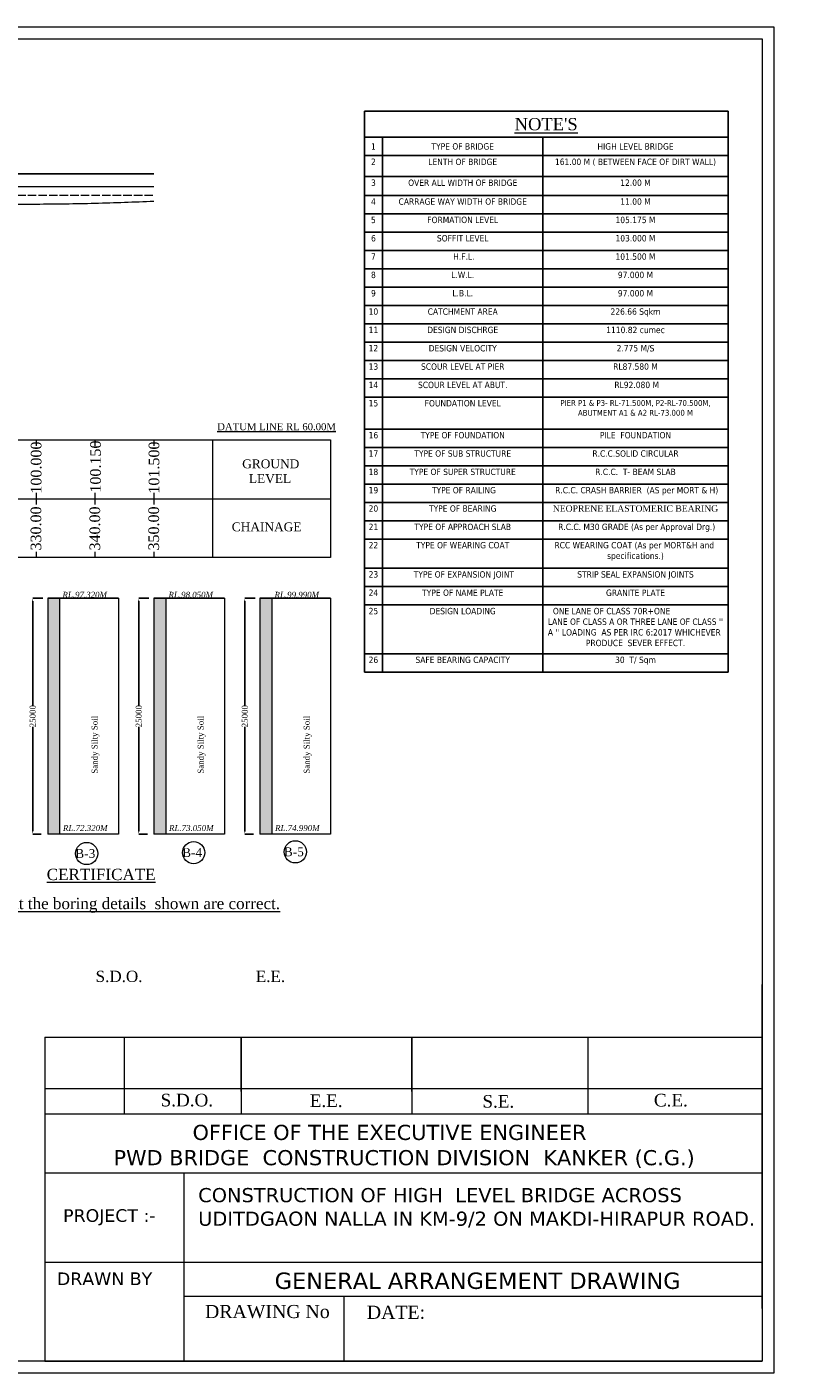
# Model space of a CAD drawing. Header units: millimetres. Extents: x -20950785 to 389010297, y -11535949 to 14056629.
# Tile 424 of 654: x 16784285 to 16916203, y -1536524 to -1308109. Entities that reach past the tile are written whole.
import ezdxf

# ---------------------------------------------------------------- set-up
doc = ezdxf.new("R2010")
doc.units = ezdxf.units.MM
doc.header["$LTSCALE"] = 60
doc.header["$MEASUREMENT"] = 0
doc.linetypes.add('ACAD_ISO02W100', pattern=[15, 12, -3])
doc.layers.add('TEXT', color=7, linetype='Continuous')
doc.styles.add('PDF Arial Bold', font='times.ttf')
doc.styles.add('style1', font='txt.shx', dxfattribs={"height": 1})
doc.dimstyles.get("Standard").update_dxf_attribs({"dimtxt": 400, "dimasz": 215, "dimexe": 0.18, "dimexo": 0.0625, "dimgap": 0.09, "dimtad": 0, "dimtih": 1, "dimtoh": 1, "dimdec": 0, "dimzin": 4, "dimdsep": 46, "dimtxsty": 'Standard', "dimblk": 'OPEN90', "dimcen": 0, "dimadec": 0, "dimazin": 1, "dimtfac": 1, "dimtdec": 0, "dimtix": 1, "dimtofl": 0, "dimtmove": 0, "dimatfit": 3, "dimldrblk": 'OPEN30', "dimfxl": 1, "dimtolj": 1, "dimtzin": 0, "dimarcsym": 0})

# ---------------------------------------------------------------- blocks, each defined once
blk = doc.blocks.new('*T2429')
at = {"color": 0, "linetype": 'ByBlock', "lineweight": -2, "ltscale": 2, "transparency": 16777216}
for p, q in [((0, 0), (61730, 0)), ((0, 0), (0, -95172)), ((61730, 0), (61730, -95172)), ((0, -4443), (61730, -4443)), ((3081, -4443), (3081, -95172)), ((30320, -4443), (30320, -95172)), ((0, -7553), (61730, -7553)), ((0, -11103), (61730, -11103)), ((0, -14308), (61730, -14308)), ((0, -17419), (61730, -17419)), ((0, -20529), (61730, -20529)), ((0, -23639), (61730, -23639)), ((0, -26750), (61730, -26750)), ((0, -29860), (61730, -29860)), ((0, -32970), (61730, -32970)), ((0, -36081), (61730, -36081)), ((0, -39191), (61730, -39191)), ((0, -42302), (61730, -42302)), ((0, -45412), (61730, -45412)), ((0, -48522), (61730, -48522)), ((0, -53946), (61730, -53946)), ((0, -57057), (61730, -57057)), ((0, -60167), (61730, -60167)), ((0, -63277), (61730, -63277)), ((0, -66388), (61730, -66388)), ((0, -69498), (61730, -69498)), ((0, -72609), (61730, -72609)), ((0, -77566), (61730, -77566)), ((0, -80677), (61730, -80677)), ((0, -83787), (61730, -83787)), ((0, -92062), (61730, -92062)), ((0, -95172), (61730, -95172))]:
    blk.add_line(p, q, dxfattribs=at)
at = {"color": 0, "linetype": 'Continuous', "lineweight": 9, "ltscale": 2, "transparency": 16777216}
for s, insert, char_height, width, attachment_point in [("{\\fTimes New Roman|b0|i0|c0|p18;\\L\\C256;NOTE'S}", (30865, -2221), 2081.86, 60731.2, 5), ('{\\fTahoma|b0|i0|c0|p34;\\C256;1', (1541, -5998), 1082.46, 2081.86, 5), ('{\\fTahoma|b0|i0|c0|p34;\\C256;TYPE OF BRIDGE}', (16701, -5998), 1082.46, 26239.82, 5), ('{\\fTahoma|b0|i0|c0|p34;\\C256;HIGH LEVEL BRIDGE}', (46025, -5998), 1082.46, 30410.94, 5), ('{\\fTahoma|b0|i0|c0|p34;\\C256;2', (1541, -8053), 1082.46, 2081.86, 2), ('{\\fTahoma|b0|i0|c0|p34;\\C256;LENTH OF BRIDGE }', (16701, -8053), 1082.46, 26239.82, 2), ('{\\fTahoma|b0|i0|c0|p34;\\C256;161.00 M ( BETWEEN FACE OF DIRT WALL)  }', (46025, -8053), 1082.46, 30410.94, 2), ('{\\fTahoma|b0|i0|c0|p34;\\C256;3', (1541, -11603), 1082.46, 2081.86, 2), ('{\\fTahoma|b0|i0|c0|p34;\\C256;OVER ALL WIDTH OF BRIDGE}', (16701, -11603), 1082.46, 26239.82, 2), ('{\\fTahoma|b0|i0|c0|p34;\\C256;12.00 M}', (46025, -11603), 1082.46, 30410.94, 2), ('{\\fTahoma|b0|i0|c0|p34;\\C256;4', (1541, -14808), 1082.46, 2081.86, 2), ('{\\fTahoma|b0|i0|c0|p34;\\C256;CARRAGE WAY WIDTH OF BRIDGE }', (16701, -14808), 1082.46, 26239.82, 2), ('{\\fTahoma|b0|i0|c0|p34;\\C256;11.00 M}', (46025, -14808), 1082.46, 30410.94, 2), ('{\\fTahoma|b0|i0|c0|p34;\\C256;5', (1541, -17918), 1082.46, 2081.86, 2), ('{\\fTahoma|b0|i0|c0|p34;\\C256;FORMATION LEVEL   }', (16701, -17918), 1082.46, 26239.82, 2), ('{\\fTahoma|b0|i0|c0|p34;\\C256;105.175 M}', (46025, -17918), 1082.46, 30410.94, 2), ('{\\fTahoma|b0|i0|c0|p34;\\C256;6', (1541, -21029), 1082.46, 2081.86, 2), ('{\\fTahoma|b0|i0|c0|p34;\\C256;SOFFIT LEVEL}', (16701, -21029), 1082.46, 26239.82, 2), ('{\\fTahoma|b0|i0|c0|p34;\\C256;103.000 M}', (46025, -21029), 1082.46, 30410.94, 2), ('{\\fTahoma|b0|i0|c0|p34;\\C256;7', (1541, -24139), 1082.46, 2081.86, 2), ('{\\fTahoma|b0|i0|c0|p34;\\C256; H.F.L. }', (16701, -24139), 1082.46, 26239.82, 2), ('{\\fTahoma|b0|i0|c0|p34;\\C256;101.500 M}', (46025, -24139), 1082.46, 30410.94, 2), ('{\\fTahoma|b0|i0|c0|p34;\\C256;8', (1541, -27249), 1082.46, 2081.86, 2), ('{\\fTahoma|b0|i0|c0|p34;\\C256;L.W.L.  }', (16701, -27249), 1082.46, 26239.82, 2), ('{\\fTahoma|b0|i0|c0|p34;\\C256;97.000 M}', (46025, -27249), 1082.46, 30410.94, 2), ('{\\fTahoma|b0|i0|c0|p34;\\C256;9', (1541, -30360), 1082.46, 2081.86, 2), ('{\\fTahoma|b0|i0|c0|p34;\\C256;L.B.L.  }', (16701, -30360), 1082.46, 26239.82, 2), ('{\\fTahoma|b0|i0|c0|p34;\\C256;97.000 M}', (46025, -30360), 1082.46, 30410.94, 2), ('{\\fTahoma|b0|i0|c0|p34;\\C256;10', (1541, -33470), 1082.46, 2081.86, 2), ('{\\fTahoma|b0|i0|c0|p34;\\C256;CATCHMENT AREA}', (16701, -33470), 1082.46, 26239.82, 2), ('{\\fTahoma|b0|i0|c0|p34;\\C256;226.66 Sqkm }', (46025, -33470), 1082.46, 30410.94, 2), ('{\\fTahoma|b0|i0|c0|p34;\\C256;11', (1541, -36581), 1082.46, 2081.86, 2), ('{\\fTahoma|b0|i0|c0|p34;\\C256;DESIGN DISCHRGE }', (16701, -36581), 1082.46, 26239.82, 2), ('{\\fTahoma|b0|i0|c0|p34;\\C256;1110.82 cumec}', (46025, -36581), 1082.46, 30410.94, 2), ('{\\fTahoma|b0|i0|c0|p34;\\C256;12', (1541, -39691), 1082.46, 2081.86, 2), ('{\\fTahoma|b0|i0|c0|p34;\\C256;DESIGN VELOCITY}', (16701, -39691), 1082.46, 26239.82, 2), ('{\\fTahoma|b0|i0|c0|p34;\\C256;2.775 M/S}', (46025, -39691), 1082.46, 30410.94, 2), ('{\\fTahoma|b0|i0|c0|p34;\\C256;13', (1541, -42801), 1082.46, 2081.86, 2), ('{\\fTahoma|b0|i0|c0|p34;\\C256;SCOUR LEVEL AT PIER}', (16701, -42801), 1082.46, 26239.82, 2), ('{\\fTahoma|b0|i0|c0|p34;\\C256;RL87.580 M}', (46025, -42801), 1082.46, 30410.94, 2), ('{\\fTahoma|b0|i0|c0|p34;\\C256;14', (1541, -45912), 1082.46, 2081.86, 2), ('{\\fTahoma|b0|i0|c0|p34;\\C256;SCOUR LEVEL AT ABUT.}', (16701, -45912), 1082.46, 26239.82, 2), ('{\\fTahoma|b0|i0|c0|p34;\\C256; RL92.080 M}', (46025, -45912), 1082.46, 30410.94, 2), ('{\\fTahoma|b0|i0|c0|p34;\\C256;15', (1541, -49022), 1082.46, 2081.86, 2), ('{\\fTahoma|b0|i0|c0|p34;\\C256;FOUNDATION LEVEL}', (16701, -49022), 1082.46, 26239.82, 2), ('{\\fTahoma|b0|i0|c0|p34;\\C256;PIER P1 & P3- RL-71.500M, P2-RL-70.500M, ABUTMENT A1 & A2 RL-73.000 M}', (46025, -49022), 1000, 30410.94, 2), ('{\\fTahoma|b0|i0|c0|p34;\\C256;16', (1541, -54446), 1082.46, 2081.86, 2), ('{\\fTahoma|b0|i0|c0|p34;\\C256;TYPE OF FOUNDATION}', (16701, -54446), 1082.46, 26239.82, 2), ('{\\fTahoma|b0|i0|c0|p34;\\C256;PILE  FOUNDATION }', (46025, -54446), 1082.46, 30410.94, 2), ('{\\fTahoma|b0|i0|c0|p34;\\C256;17', (1541, -57556), 1082.46, 2081.86, 2), ('{\\fTahoma|b0|i0|c0|p34;\\C256;TYPE OF SUB STRUCTURE }', (16701, -57556), 1082.46, 26239.82, 2), ('{\\fTahoma|b0|i0|c0|p34;\\C256;R.C.C.SOLID CIRCULAR}', (46025, -57556), 1082.46, 30410.94, 2), ('{\\fTahoma|b0|i0|c0|p34;\\C256;18', (1541, -60667), 1082.46, 2081.86, 2), ('{\\fTahoma|b0|i0|c0|p34;\\C256;TYPE OF SUPER STRUCTURE }', (16701, -60667), 1082.46, 26239.82, 2), ('{\\fTahoma|b0|i0|c0|p34;\\C256;R.C.C.  T- BEAM SLAB }', (46025, -60667), 1082.46, 30410.94, 2), ('{\\fTahoma|b0|i0|c0|p34;\\C256;19', (1541, -63777), 1082.46, 2081.86, 2), ('{\\fTahoma|b0|i0|c0|p34;\\C256; TYPE OF RAILING}', (16701, -63777), 1082.46, 26239.82, 2), ('{\\fTahoma|b0|i0|c0|p34;\\C256; R.C.C. CRASH BARRIER  (AS per MORT & H)}', (46025, -63777), 1082.46, 30410.94, 2), ('{\\fTahoma|b0|i0|c0|p34;\\C256;20', (1541, -66887), 1082.46, 2081.86, 2), ('{\\fTahoma|b0|i0|c0|p34;\\C256;TYPE OF BEARING   }', (16701, -66887), 1082.46, 26239.82, 2), ('{\\fTimes New Roman|b0|i0|c0|p18;\\C256;NEOPRENE ELASTOMERIC BEARING}', (46025, -66887), 1082.46, 30410.94, 2), ('{\\fTahoma|b0|i0|c0|p34;\\C256;21', (1541, -69998), 1082.46, 2081.86, 2), ('{\\fTahoma|b0|i0|c0|p34;\\C256;TYPE OF APPROACH SLAB }', (16701, -69998), 1082.46, 26239.82, 2), ('{\\fTahoma|b0|i0|c0|p34;\\C256; R.C.C. M30 GRADE (As per Approval Drg.)}', (46025, -69998), 1082.46, 30410.94, 2), ('{\\fTahoma|b0|i0|c0|p34;\\C256;22', (1541, -73108), 1082.46, 2081.86, 2), ('{\\fTahoma|b0|i0|c0|p34;\\C256;TYPE OF WEARING COAT}', (16701, -73108), 1082.46, 26239.82, 2), ('{\\fTahoma|b0|i0|c0|p34;\\C256;RCC WEARING COAT (As per MORT&H and  specifications.)}', (46025, -73108), 1082.46, 30410.94, 2), ('{\\fTahoma|b0|i0|c0|p34;\\C256;23', (1541, -78066), 1082.46, 2081.86, 2), ('{\\fTahoma|b0|i0|c0|p34;\\C256; TYPE OF EXPANSION JOINT}', (16701, -78066), 1082.46, 26239.82, 2), ('{\\fTahoma|b0|i0|c0|p34;\\C256;STRIP SEAL EXPANSION JOINTS}', (46025, -78066), 1082.46, 30410.94, 2), ('{\\fTahoma|b0|i0|c0|p34;\\C256;24', (1541, -81176), 1082.46, 2081.86, 2), ('{\\fTahoma|b0|i0|c0|p34;\\C256;TYPE OF NAME PLATE   }', (16701, -81176), 1082.46, 26239.82, 2), ('{\\fTahoma|b0|i0|c0|p34;\\C256;GRANITE PLATE}', (46025, -81176), 1082.46, 30410.94, 2), ('{\\fTahoma|b0|i0|c0|p34;\\C256;25', (1541, -84287), 1082.46, 2081.86, 2), ('{\\fTahoma|b0|i0|c0|p34;\\C256;DESIGN LOADING}', (16701, -84287), 1082.46, 26239.82, 2), ("{\\fTahoma|b0|i0|c0|p34;\\C256;ONE LANE OF CLASS 70R+ONE                     LANE OF CLASS A OR THREE LANE OF CLASS '' A '' LOADING  AS PER IRC 6:2017 WHICHEVER  PRODUCE  SEVER EFFECT.}", (46025, -84287), 1082.456, 30410.94, 2), ('{\\fTahoma|b0|i0|c0|p34;\\C256;26', (1541, -92561), 1082.46, 2081.86, 2), ('{\\fTahoma|b0|i0|c0|p34;\\C256;SAFE BEARING CAPACITY }', (16701, -92561), 1082.46, 26239.82, 2), ('{\\fTahoma|b0|i0|c0|p34;\\C256;30  T/ Sqm}', (46025, -92561), 1082.46, 30410.94, 2)]:
    blk.add_mtext(s, dxfattribs=dict(at, insert=insert, char_height=char_height, width=width, attachment_point=attachment_point))
blk = doc.blocks.new('*D2615')
at = {"color": 0, "linetype": 'Continuous', "lineweight": -2, "ltscale": 2, "transparency": 16777216}
for p, q in [((16787004, -1405064), (16785269, -1405064)), ((16785270, -1405564), (16785270, -1423260)), ((16785270, -1444564), (16785270, -1426867)), ((16786726, -1445064), (16785269, -1445064))]:
    blk.add_line(p, q, dxfattribs=at)
at = {"color": 0, "linetype": 'Continuous', "lineweight": 9, "ltscale": 2, "transparency": 16777216}
for points in [[(16785186, -1405564), (16785353, -1405564), (16785270, -1405064)], [(16785186, -1444564), (16785353, -1444564), (16785270, -1445064)]]:
    blk.add_solid(points, dxfattribs=at)
at = {"layer": 'Defpoints', "color": 0, "linetype": 'Continuous', "lineweight": 9, "ltscale": 2, "transparency": 16777216}
for p in [(16787004, -1405064), (16785270, -1445064), (16786726, -1445064)]:
    blk.add_point(p, dxfattribs=at)
at = {"color": 0, "linetype": 'Continuous', "lineweight": 9, "ltscale": 2, "transparency": 16777216, "insert": (16785270, -1425064), "char_height": 1000, "attachment_point": 5, "rotation": 90, "style": 'PDF Arial Bold'}
blk.add_mtext('\\A1;25000', dxfattribs=at)
blk = doc.blocks.new('*D2616')
at = {"color": 0, "linetype": 'Continuous', "lineweight": -2, "ltscale": 2, "transparency": 16777216}
for p, q in [((16805004, -1405064), (16803269, -1405064)), ((16803270, -1405564), (16803270, -1423260)), ((16803270, -1444564), (16803270, -1426867)), ((16804726, -1445064), (16803269, -1445064))]:
    blk.add_line(p, q, dxfattribs=at)
at = {"color": 0, "linetype": 'Continuous', "lineweight": 9, "ltscale": 2, "transparency": 16777216}
for points in [[(16803186, -1405564), (16803353, -1405564), (16803270, -1405064)], [(16803186, -1444564), (16803353, -1444564), (16803270, -1445064)]]:
    blk.add_solid(points, dxfattribs=at)
at = {"layer": 'Defpoints', "color": 0, "linetype": 'Continuous', "lineweight": 9, "ltscale": 2, "transparency": 16777216}
for p in [(16805004, -1405064), (16803270, -1445064), (16804726, -1445064)]:
    blk.add_point(p, dxfattribs=at)
at = {"color": 0, "linetype": 'Continuous', "lineweight": 9, "ltscale": 2, "transparency": 16777216, "insert": (16803270, -1425064), "char_height": 1000, "attachment_point": 5, "rotation": 90, "style": 'PDF Arial Bold'}
blk.add_mtext('\\A1;25000', dxfattribs=at)
blk = doc.blocks.new('*D2617')
at = {"color": 0, "linetype": 'Continuous', "lineweight": -2, "ltscale": 2, "transparency": 16777216}
for p, q in [((16823004, -1405064), (16821269, -1405064)), ((16821270, -1405564), (16821270, -1423260)), ((16821270, -1444564), (16821270, -1426867)), ((16822726, -1445064), (16821269, -1445064))]:
    blk.add_line(p, q, dxfattribs=at)
at = {"color": 0, "linetype": 'Continuous', "lineweight": 9, "ltscale": 2, "transparency": 16777216}
for points in [[(16821186, -1405564), (16821353, -1405564), (16821270, -1405064)], [(16821186, -1444564), (16821353, -1444564), (16821270, -1445064)]]:
    blk.add_solid(points, dxfattribs=at)
at = {"layer": 'Defpoints', "color": 0, "linetype": 'Continuous', "lineweight": 9, "ltscale": 2, "transparency": 16777216}
for p in [(16823004, -1405064), (16821270, -1445064), (16822726, -1445064)]:
    blk.add_point(p, dxfattribs=at)
at = {"color": 0, "linetype": 'Continuous', "lineweight": 9, "ltscale": 2, "transparency": 16777216, "insert": (16821270, -1425064), "char_height": 1000, "attachment_point": 5, "rotation": 90, "style": 'PDF Arial Bold'}
blk.add_mtext('\\A1;25000', dxfattribs=at)

msp = doc.modelspace()

# ---------------------------------------------------------------- hatches: boundary and pattern name
at = {"linetype": 'Continuous', "lineweight": 9, "ltscale": 2}
h = msp.add_hatch(dxfattribs=at)
h.set_pattern_fill('AR-CONC', scale=100)
h.set_pattern_definition([(50, (1311472, 316963.44), (717.260183, -62.752135), [75, -825]), (355, (1311472, 316963.4), (-138.751334, 752.192134), [60, -660]), (100.4514445, (1311531.8, 316958.2), (578.508847, 689.43999), [63.740192, -701.142112]), (46.1842, (1311472, 317163.4), (1067.24133, -165.51928), [112.5, -1237.5]), (96.6356355, (1311560.9, 317149.6), (934.661946, 974.1186), [95.61034, -1051.71376]), (351.184164, (1311472, 317163.4), (934.661945, 974.1186), [90, -990]), (21, (1311572, 317113.44), (596.907052, -402.61889), [75, -825]), (326, (1311572, 317113.4), (243.315332, 725.150045), [60, -660]), (71.4514447, (1311621.74, 317079.9), (840.222377, 322.531153), [63.74019, -701.142112]), (37.5, (1311472, 316963.44), (12.1598553, 332.893854), [0, -652, 0, -670, 0, -662.5]), (7.5, (1311472, 316963.44), (263.0695374, 394.411712), [0, -382, 0, -637, 0, -252.5]), (327.5, (1311249, 316963.44), (533.822436, -22.5548717), [0, -250, 0, -780, 0, -1035]), (317.5, (1311149, 316963.44), (583.18617, 100.104982), [0, -325, 0, -518, 0, -735])])
h.paths.add_polyline_path([(16789837.5, -1405063.56), (16787837.5, -1405063.56), (16787837.5, -1445063.56), (16789837.5, -1445063.56)])
h = msp.add_hatch(dxfattribs=at)
h.set_pattern_fill('AR-CONC', scale=100)
h.set_pattern_definition([(50, (1329472, 316963.44), (717.260183, -62.752135), [75, -825]), (355, (1329472, 316963.4), (-138.751334, 752.192134), [60, -660]), (100.4514445, (1329531.8, 316958.2), (578.508847, 689.43999), [63.740192, -701.142112]), (46.1842, (1329472, 317163.4), (1067.24133, -165.51928), [112.5, -1237.5]), (96.6356355, (1329560.9, 317149.6), (934.661946, 974.1186), [95.61034, -1051.71376]), (351.184164, (1329472, 317163.4), (934.661945, 974.1186), [90, -990]), (21, (1329572, 317113.44), (596.907052, -402.61889), [75, -825]), (326, (1329572, 317113.4), (243.315332, 725.150045), [60, -660]), (71.4514447, (1329621.74, 317079.9), (840.222377, 322.531153), [63.74019, -701.142112]), (37.5, (1329472, 316963.44), (12.1598553, 332.893854), [0, -652, 0, -670, 0, -662.5]), (7.5, (1329472, 316963.44), (263.0695374, 394.411712), [0, -382, 0, -637, 0, -252.5]), (327.5, (1329249, 316963.44), (533.822436, -22.5548717), [0, -250, 0, -780, 0, -1035]), (317.5, (1329149, 316963.44), (583.18617, 100.104982), [0, -325, 0, -518, 0, -735])])
h.paths.add_polyline_path([(16807837.5, -1405063.56), (16805837.5, -1405063.56), (16805837.5, -1445063.56), (16807837.5, -1445063.56)])
h = msp.add_hatch(dxfattribs=at)
h.set_pattern_fill('AR-CONC', scale=100)
h.set_pattern_definition([(50, (1347472, 316963.44), (717.260183, -62.752135), [75, -825]), (355, (1347472, 316963.4), (-138.751334, 752.192134), [60, -660]), (100.4514445, (1347531.8, 316958.2), (578.508847, 689.43999), [63.740192, -701.142112]), (46.1842, (1347472, 317163.4), (1067.24133, -165.51928), [112.5, -1237.5]), (96.6356355, (1347560.9, 317149.6), (934.661946, 974.1186), [95.61034, -1051.71376]), (351.184164, (1347472, 317163.4), (934.661945, 974.1186), [90, -990]), (21, (1347572, 317113.44), (596.907052, -402.61889), [75, -825]), (326, (1347572, 317113.4), (243.315332, 725.150045), [60, -660]), (71.4514447, (1347621.74, 317079.9), (840.222377, 322.531153), [63.74019, -701.142112]), (37.5, (1347472, 316963.44), (12.1598553, 332.893854), [0, -652, 0, -670, 0, -662.5]), (7.5, (1347472, 316963.44), (263.0695374, 394.411712), [0, -382, 0, -637, 0, -252.5]), (327.5, (1347249, 316963.44), (533.822436, -22.5548717), [0, -250, 0, -780, 0, -1035]), (317.5, (1347149, 316963.44), (583.18617, 100.104982), [0, -325, 0, -518, 0, -735])])
h.paths.add_polyline_path([(16825837.5, -1405063.56), (16823837.5, -1405063.56), (16823837.5, -1445063.56), (16825837.5, -1445063.56)])

# ---------------------------------------------------------------- linework, layer by layer
at = {"color": 7, "lineweight": 9, "ltscale": 2}
for p, q in [((16645837.5, -1332989.48), (16805837.5, -1332989.48)), ((16645837.5, -1333064.48), (16805837.5, -1333064.48)), ((16645837.5, -1335164.48), (16805837.5, -1335164.48))]:
    msp.add_line(p, q, dxfattribs=at)
at = {"color": 7, "linetype": 'ACAD_ISO02W100', "lineweight": 9, "ltscale": 2}
msp.add_line((16645837.5, -1336664.48), (16805837.5, -1336664.48), dxfattribs=at)
at = {"color": 7, "linetype": 'Continuous', "lineweight": 9, "ltscale": 2}
for p, q in [((16775837.5, -1378164.48), (16795837.5, -1378164.48)), ((16785837.5, -1378164.48), (16785837.5, -1379164.48)), ((16795837.5, -1378164.48), (16795837.5, -1379164.48)), ((16795837.5, -1378164.48), (16815837.5, -1378164.48)), ((16805837.5, -1378164.48), (16805837.5, -1379164.48)), ((16815837.5, -1378164.48), (16835837.5, -1378164.48)), ((16815837.5, -1398164.48), (16815837.5, -1378164.48)), ((16835837.5, -1378164.48), (16835837.5, -1398164.48)), ((16615837.5, -1388164.48), (16815837.5, -1388164.48)), ((16785837.5, -1387164.48), (16785837.5, -1389164.48)), ((16795837.5, -1387164.48), (16795837.5, -1389164.48)), ((16805837.5, -1387164.48), (16805837.5, -1389164.48)), ((16815837.5, -1388164.48), (16835837.5, -1388164.48)), ((16785837.5, -1397164.48), (16785837.5, -1398164.48)), ((16795837.5, -1397164.48), (16795837.5, -1398164.48)), ((16805837.5, -1397164.48), (16805837.5, -1398164.48)), ((16795837.5, -1398164.48), (16775837.5, -1398164.48)), ((16815837.5, -1398164.48), (16795837.5, -1398164.48)), ((16835837.5, -1398164.48), (16815837.5, -1398164.48)), ((16787837.5, -1405063.56), (16799837.5, -1405063.56)), ((16799837.5, -1405063.56), (16787837.5, -1405063.56)), ((16787837.5, -1405063.56), (16787837.5, -1445063.56)), ((16789837.5, -1405063.56), (16789837.5, -1445063.56)), ((16799837.5, -1405063.56), (16799837.5, -1445063.56)), ((16805837.5, -1405063.56), (16817837.5, -1405063.56)), ((16817837.5, -1405063.56), (16805837.5, -1405063.56)), ((16805837.5, -1405063.56), (16805837.5, -1445063.56)), ((16807837.5, -1405063.56), (16807837.5, -1445063.56)), ((16817837.5, -1405063.56), (16817837.5, -1445063.56)), ((16823837.5, -1405063.56), (16835837.5, -1405063.56)), ((16835837.5, -1405063.56), (16823837.5, -1405063.56)), ((16823837.5, -1405063.56), (16823837.5, -1445063.56)), ((16825837.5, -1405063.56), (16825837.5, -1445063.56)), ((16835837.5, -1405063.56), (16835837.5, -1445063.56)), ((16799837.5, -1445063.56), (16787837.5, -1445063.56)), ((16817837.5, -1445063.56), (16805837.5, -1445063.56)), ((16835837.5, -1445063.56), (16823837.5, -1445063.56)), ((16909083.5, -1525571.19, -2327.17), (16909083.5, -1470586.87, -18563.49)), ((16787349.84, -1479539.68, -18563.49), (16787349.84, -1534524, -2327.17)), ((16787349.84, -1534524, -2327.17), (16909083.5, -1534524, -2327.17))]:
    msp.add_line(p, q, dxfattribs=at)
at = {"linetype": 'Continuous', "lineweight": 9}
for p, q in [((16787349.84, -1479539.68, -18563.49), (16909083.5, -1479539.68, -18563.49)), ((16800813.37, -1479539.68, -18563.49), (16800813.37, -1492508.16, -18563.49)), ((16820671.91, -1488731.91, -18563.49), (16820671.91, -1479539.68, -18563.49)), ((16820671.91, -1479539.68, -18563.49), (16820671.91, -1492508.16, -18563.49)), ((16849615.84, -1488731.91, -18563.49), (16849615.84, -1479539.68, -18563.49)), ((16849615.84, -1479539.68, -18563.49), (16849615.84, -1492508.16, -18563.49)), ((16879522.2, -1479539.68, -18563.49), (16879522.2, -1492508.16, -18563.49)), ((16787349.84, -1488261.9, -18563.49), (16909083.5, -1488261.9, -18563.49)), ((16787349.84, -1492508.16, -18563.49), (16909083.5, -1492508.16, -18563.49)), ((16787374.97, -1502547.74, -18563.49), (16909083.5, -1502547.74, -18563.49)), ((16810942.87, -1502547.74, -1008.09), (16810942.87, -1534524, -1008.09)), ((16787374.97, -1517690.23, -10281.44), (16796530.29, -1517690.23, -6899.55)), ((16796530.29, -1517690.23, -1008.09), (16909083.5, -1517690.23, 40568.01)), ((16810942.87, -1523479.02, -56368.96), (16909083.5, -1523479.02, -2327.17)), ((16838064.21, -1523479.02, -18563.49), (16838064.21, -1534524, -18563.49))]:
    msp.add_line(p, q, dxfattribs=at)
at = {"color": 7, "linetype": 'Continuous', "lineweight": 9, "ltscale": 2, "elevation": -2327.17}
for points in [[(16604699.5, -1308108.56), (16911083.5, -1308108.56), (16911083.5, -1536524), (16604699.5, -1536524)], [(16606699.5, -1310108.56), (16909083.5, -1310108.56), (16909083.5, -1534524), (16606699.5, -1534524)]]:
    msp.add_lwpolyline(points, close=True, dxfattribs=at)
at = {"color": 7, "linetype": 'Continuous', "lineweight": 9, "ltscale": 2}
for centre in [(16794442.17, -1448368.81), (16812575.41, -1448217.68), (16829837.5, -1448086.81)]:
    msp.add_circle(centre, 1886.25, dxfattribs=at)
msp.add_spline([(16645837.5, -1336664.48), (16655837.5, -1338114.48), (16665837.5, -1338454.48), (16675837.5, -1338514.48), (16685837.5, -1338914.48), (16695837.5, -1339544.48), (16700837.5, -1339914.48), (16705837.5, -1340914.48), (16715837.5, -1341164.48), (16725837.5, -1340844.48), (16735837.5, -1340678.48), (16745837.5, -1340554.48), (16750837.5, -1340114.48), (16755837.5, -1340014.48), (16765837.5, -1338464.48), (16775837.5, -1338174.48), (16785837.5, -1338164.48), (16795837.5, -1338014.48), (16805837.5, -1337664.48)], degree=3, dxfattribs=at)

# ---------------------------------------------------------------- block references
msp.add_blockref('*T2429', (16841559.49, -1322395.76))

# ---------------------------------------------------------------- texts
at = {"linetype": 'Continuous', "lineweight": 9, "attachment_point": 1}
for s, insert, char_height in [('{\\fTimes New Roman|b0|i0|c0|p18;\\LDATUM LINE RL 60.00M}', (16816592.02, -1375345.25), 1200), ('{\\fTimes New Roman|b0|i0|c0|p18;GROUND\\P  LEVEL}', (16820831.67, -1381494.43), 1500), ('{\\fTimes New Roman|b0|i0|c0|p18;CHAINAGE}', (16819060.82, -1392189.51), 1500), ('{\\fTimes New Roman|b0|i0|c0|p18;\\LCERTIFICATE}', (16787648.41, -1450954.62), 1915.1515)]:
    msp.add_mtext(s, dxfattribs=dict(at, insert=insert, char_height=char_height))
at = {"linetype": 'Continuous', "lineweight": 9, "char_height": 1800, "attachment_point": 1, "rotation": 90}
for s, insert in [('{\\fTimes New Roman|b0|i0|c0|p18;100.000}', (16784950.7, -1387295.56)), ('{\\fTimes New Roman|b0|i0|c0|p18;100.150}', (16795028.13, -1387123.58)), ('{\\fTimes New Roman|b0|i0|c0|p18;101.500}', (16804950.7, -1387295.56)), ('{\\fTimes New Roman|b0|i0|c0|p18;330.00}', (16784914.93, -1396951.64)), ('{\\fTimes New Roman|b0|i0|c0|p18;340.00}', (16794914.93, -1396951.64)), ('{\\fTimes New Roman|b0|i0|c0|p18;350.00}', (16804914.93, -1396951.64))]:
    msp.add_mtext(s, dxfattribs=dict(at, insert=insert))
at = {"linetype": 'Continuous', "lineweight": 9, "attachment_point": 1, "style": 'style1'}
for s, insert, char_height, width in [('\\pi37433.97777;{\\fVerdana|b0|i0|c0|p34;CONSTRUCTION OF HIGH  LEVEL BRIDGE ACROSS \\P\\pi13491.73465;KALIBEDA NALLA IN KM-2/10 ON MAKDI-HIRAPUR ROAD.\\fTimes New Roman|b0|i0|c0|p18;   }', (14548796.31, -1389262.61, -64476.19), 10000, 426432.7641), ('{\\fVerdana|b0|i0|c0|p34;CONSTRUCTION OF HIGH  LEVEL BRIDGE ACROSS UDITDGAON NALLA IN KM-9/2 ON MAKDI-HIRAPUR ROAD.\\fTimes New Roman|b0|i0|c0|p18;   }', (16813357.72, -1505127.5, -66803.36), 2400, 94895.4901)]:
    msp.add_mtext(s, dxfattribs=dict(at, insert=insert, char_height=char_height, width=width))
at = {"color": 7, "linetype": 'Continuous', "lineweight": 9, "ltscale": 2, "char_height": 1000, "width": 5796.7256, "attachment_point": 3, "style": 'PDF Arial Bold'}
for s, insert in [('{\\fTimes New Roman|b0|i1|c0|p18;RL.97.320M}', (16797868.29, -1403958.45)), ('{\\fTimes New Roman|b0|i1|c0|p18;RL.98.050M}', (16815868.29, -1403958.45)), ('{\\fTimes New Roman|b0|i1|c0|p18;RL.99.990M}', (16833868.29, -1403958.45)), ('{\\fTimes New Roman|b0|i1|c0|p18;RL.72.320M}', (16797961.62, -1443542.48)), ('{\\fTimes New Roman|b0|i1|c0|p18;RL.73.050M}', (16815961.62, -1443542.48)), ('{\\fTimes New Roman|b0|i1|c0|p18;RL.74.990M}', (16833961.62, -1443542.48))]:
    msp.add_mtext(s, dxfattribs=dict(at, insert=insert))
at = {"color": 7, "linetype": 'Continuous', "lineweight": 9, "ltscale": 2, "char_height": 1000, "attachment_point": 1, "rotation": 90, "style": 'PDF Arial Bold'}
for insert in [(16795277.52, -1434825.86), (16813277.52, -1434825.86), (16831277.52, -1434825.86)]:
    msp.add_mtext_dynamic_manual_height_columns('\\pt5000;Sandy Silty Soil', width=10318.2363, gutter_width=1, heights=[0], dxfattribs=dict(at, insert=insert))
at = {"linetype": 'Continuous', "lineweight": 9, "attachment_point": 1}
for s, insert, char_height, width in [('\\pi5418.09167,t45718.09167;{\\fTimes New Roman|b0|i0|c0|p18;\\L ELEVATION OF \\P\\pi2504.57329,t42804.57329;ABUTMENT ELEMENT \\P\\pi7381.21352,t47681.21352;DIRECTION}', (16645498.57, -1446630.53), 1300, 25045.2677), ('\\pi7448.80773;{\\fTimes New Roman|b0|i0|c0|p18;\\LCertified that the boring details  shown are correct.}', (16760933.17, -1455885.29), 1915.15152, 72153.3279), ('\\pi7448.80773;{\\fTimes New Roman|b0|i0|c0|p18;\\LCertified that the boring details  shown are correct.}', (12359942, -1472477.59), 1915.15152, 72153.3279), ('\\pi5418.09167,t45718.09167;{\\fTimes New Roman|b0|i0|c0|p18;\\L ELEVATION OF \\P\\pi2504.57329,t42804.57329;ABUTMENT ELEMENT \\P\\pi7381.21352,t47681.21352;DIRECTION}', (16479735.37, -1485544.48), 1300, 25045.2677)]:
    msp.add_mtext(s, dxfattribs=dict(at, insert=insert, char_height=char_height, width=width))
at = {"color": 7, "linetype": 'Continuous', "lineweight": 9, "ltscale": 2, "char_height": 1500, "attachment_point": 3, "style": 'PDF Arial Bold'}
for s, insert in [('B-3', (16795891.25, -1447609.26)), ('B-4', (16814024.49, -1447458.13)), ('B-5', (16831286.58, -1447327.26))]:
    msp.add_mtext(s, dxfattribs=dict(at, insert=insert))
at = {"linetype": 'Continuous', "lineweight": 9, "attachment_point": 1, "style": 'style1'}
for s, insert, char_height in [('{\\fTimes New Roman|b0|i0|c0|p18;\\H0.90422x;S.D.O. \\H1.10592x;                        }', (16795947.93, -1468251.36), 2118.0044), ('{\\fTimes New Roman|b0|i0|c0|p18;\\H0.90422x;E.E.  \\H1.10592x;                      }', (16823147.72, -1468251.36), 2118.0044), ('{\\fTimes New Roman|b0|i0|c0|p18;\\H0.96451x;S.D.O.     \\H1.0368x;                    }', (16806979.77, -1489130.04, 29676.39), 2222.8936), ('{\\fTimes New Roman|b0|i0|c0|p18;\\H0.96451x;E.E.  \\H1.0368x;                       }', (16832296.36, -1489227.83, -18563.49), 2222.8936), ('{\\fTimes New Roman|b0|i0|c0|p18;\\H0.96451x;C.E.\\H1.0368x;                         }', (16890707.67, -1489142.9, -18563.49), 2222.8936), ('{\\fTimes New Roman|b0|i0|c0|p18;\\H0.96451x;S.E. \\H1.0368x;                        }', (16861606.88, -1489340.37, -18563.49), 2222.8936), ('{\\fTimes New Roman|b0|i0|c0|p18;                        \\fVerdana|b0|i0|c0|p34;\\H1.15741x;OFFICE OF THE EXECUTIVE ENGINEER \\P      PWD BRIDGE  CONSTRUCTION DIVISION  KANKER (C.G.)   }', (16792254.31, -1494396.19, -57155.39), 2222.89356), ('{\\fVerdana|b0|i0|c0|p34;\\H0.96451x;PROJECT :-    \\fTimes New Roman|b0|i0|c0|p18;\\H1.0368x;                   }', (16790429.24, -1508720.27, -66803.36), 2222.89356), ('{\\fVerdana|b0|i0|c0|p34;\\H0.96451x;DRAWN BY  \\fTimes New Roman|b0|i0|c0|p18; \\H1.0368x;                     }', (16789378.12, -1519449.76, 29676.39), 2222.89356), ('{\\fVerdana|b0|i0|c0|p34;GENERAL ARRANGEMENT DRAWING       \\fTimes New Roman|b0|i0|c0|p18;                }', (16826330.01, -1519463.37, -18563.49), 2778.61696), ('{\\fTimes New Roman|b0|i0|c0|p18;DRAWING No                      }', (16814518.22, -1524966.51, -18563.49), 2222.8936), ('{\\fTimes New Roman|b0|i0|c0|p18;DATE:                       }', (16841987.42, -1525097.94, 29676.39), 2222.8936)]:
    msp.add_mtext(s, dxfattribs=dict(at, insert=insert, char_height=char_height))
at = {"layer": 'TEXT', "linetype": 'Continuous', "lineweight": 9, "char_height": 1300, "attachment_point": 1}
for s, insert, width in [('\\pi2427.77062;{\\fTimes New Roman|b0|i0|c0|p18;\\LELEVATION OF PIER \\P\\pi3593.74034;ALONG CURRENT \\P\\pi6498.82325;DIRECTION  }', (16681237.42, -1437821.62), 23280.4872), ('\\pi1974.11068;{\\fTimes New Roman|b0|i0|c0|p18;\\LELEVATION OF PIER \\P\\pi3681.82517;ALONG TRAFFIC  \\P\\pi6045.16331;DIRECTION  }', (16701879.86, -1438274.33), 22373.1673)]:
    msp.add_mtext(s, dxfattribs=dict(at, insert=insert, width=width))

# ---------------------------------------------------------------- dimensions: what is measured, and where the dimension line sits
at = {"color": 7, "linetype": 'Continuous', "lineweight": 9, "ltscale": 2}
for base, p1, p2, picture, middle in [((16785269.5, -1445063.56), (16787003.6, -1405063.56), (16786725.69, -1445063.56), '*D2615', (16785269.5, -1425063.56)), ((16803269.5, -1445063.56), (16805003.6, -1405063.56), (16804725.69, -1445063.56), '*D2616', (16803269.5, -1425063.56)), ((16821269.5, -1445063.56), (16823003.6, -1405063.56), (16822725.69, -1445063.56), '*D2617', (16821269.5, -1425063.56))]:
    dim = msp.add_linear_dim(base=base, p1=p1, p2=p2, angle=90, text='25000', dimstyle='Standard', override={"dimtxt": 1000, "dimasz": 500, "dimtxsty": 'PDF Arial Bold', "dimfxl": 300}, dxfattribs=at)
    dim.commit()
    dim.dimension.update_dxf_attribs({"geometry": picture, "text_midpoint": middle, "text_rotation": 90})

doc.saveas('drawing.dxf')
